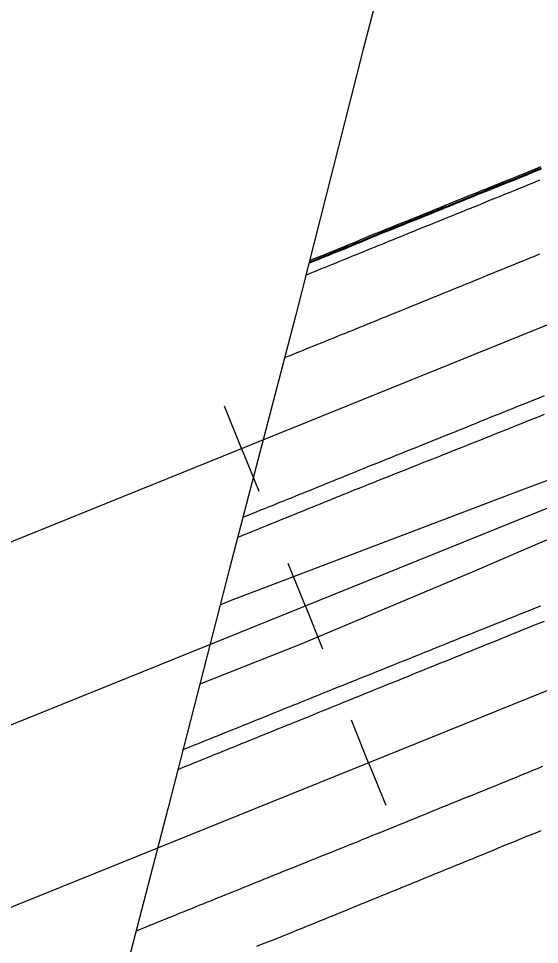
# Model space of a CAD drawing. Extents: x 1901471 to 1963503, y 756461 to 799997.
# Drawn here: x 1929750.9 to 1929841.7, y 773103.1 to 773264.5 of the extents above; entities that cross this region are included whole.
import ezdxf

# ---------------------------------------------------------------- set-up
doc = ezdxf.new("R2010")
doc.units = 0
for name, color, linetype in [('RD_EX_Bridge', 7, 'Continuous'), ('RD_EX_Conc', 7, 'Continuous'), ('RD_EX_GuardRail', 7, 'Continuous'), ('RD_EX_Road', 7, 'Continuous'), ('RD_HC_Cl', 7, 'Continuous'), ('RD_HC_Data_Tic', 7, 'Continuous')]:
    doc.layers.add(name, color=color, linetype=linetype)

msp = doc.modelspace()

# ---------------------------------------------------------------- linework, layer by layer
at = {"layer": 'RD_EX_Bridge'}
msp.add_lwpolyline([(1929818.94, 773294.47), (1929820.42, 773295.05), (1929810.95, 773258.93), (1929799.22, 773212.87), (1929787.69, 773168.68), (1929776.93, 773126.8), (1929763.63, 773075.59), (1929753.3, 773036.32), (1929747.55, 773014.14), (1929745.54, 773013.39), (1929643.67, 772973.18), (1929641.26, 772972.24), (1929654.2, 773019.46), (1929665.65, 773063.96), (1929678.82, 773115.29), (1929693.58, 773171.39), (1929707.42, 773225.16), (1929714.48, 773252.27), (1929716.57, 773253.04)], close=True, dxfattribs=at)
at = {"layer": 'RD_EX_Conc'}
for points in [[(1929841.91, 773238.66), (1929840.99, 773238.28), (1929840.07, 773237.9), (1929839.14, 773237.52), (1929838.22, 773237.13), (1929837.29, 773236.75), (1929836.35, 773236.4), (1929835.44, 773236.03), (1929834.51, 773235.66), (1929833.58, 773235.29), (1929832.66, 773234.91), (1929831.73, 773234.54), (1929830.8, 773234.16), (1929829.88, 773233.79), (1929828.95, 773233.41), (1929828.02, 773233.04), (1929827.1, 773232.66), (1929826.17, 773232.29), (1929825.24, 773231.91), (1929824.32, 773231.54), (1929823.39, 773231.16), (1929822.46, 773230.78), (1929821.54, 773230.41), (1929820.61, 773230.03), (1929819.68, 773229.66), (1929818.76, 773229.28), (1929817.83, 773228.9), (1929816.89, 773228.55), (1929815.97, 773228.17), (1929815.04, 773227.8), (1929814.12, 773227.42), (1929813.19, 773227.04), (1929812.26, 773226.67), (1929811.34, 773226.28), (1929810.42, 773225.88), (1929809.5, 773225.5), (1929808.57, 773225.12), (1929807.65, 773224.74), (1929806.72, 773224.37), (1929805.8, 773223.99), (1929804.87, 773223.62), (1929803.94, 773223.24), (1929803.02, 773222.86), (1929802.09, 773222.49), (1929801.62, 773222.3)], [(1929801.51, 773221.85), (1929802.23, 773222.15), (1929803.16, 773222.52), (1929804.08, 773222.9), (1929805.01, 773223.27), (1929805.93, 773223.65), (1929806.86, 773224.03), (1929807.79, 773224.4), (1929808.71, 773224.78), (1929809.64, 773225.16), (1929810.56, 773225.54), (1929811.48, 773225.94), (1929812.4, 773226.33), (1929813.33, 773226.7), (1929814.25, 773227.08), (1929815.18, 773227.46), (1929816.11, 773227.83), (1929817.03, 773228.21), (1929817.97, 773228.56), (1929818.9, 773228.94), (1929819.82, 773229.32), (1929820.75, 773229.69), (1929821.68, 773230.07), (1929822.6, 773230.44), (1929823.53, 773230.82), (1929824.46, 773231.19), (1929825.38, 773231.57), (1929826.31, 773231.94), (1929827.24, 773232.32), (1929828.16, 773232.7), (1929829.09, 773233.07), (1929830.02, 773233.45), (1929830.94, 773233.82), (1929831.87, 773234.2), (1929832.8, 773234.57), (1929833.72, 773234.95), (1929834.65, 773235.32), (1929835.58, 773235.69), (1929836.5, 773236.06), (1929837.43, 773236.41), (1929838.36, 773236.79), (1929839.28, 773237.17), (1929840.21, 773237.56), (1929841.13, 773237.94), (1929842.05, 773238.32)], [(1929842, 773238.45), (1929841.08, 773238.06), (1929840.15, 773237.68), (1929839.23, 773237.3), (1929838.3, 773236.92), (1929837.38, 773236.54), (1929836.44, 773236.19), (1929835.53, 773235.82), (1929834.6, 773235.45), (1929833.67, 773235.08), (1929832.74, 773234.7), (1929831.82, 773234.33), (1929830.89, 773233.95), (1929829.96, 773233.57), (1929829.04, 773233.2), (1929828.11, 773232.82), (1929827.18, 773232.45), (1929826.26, 773232.07), (1929825.33, 773231.7), (1929824.4, 773231.32), (1929823.48, 773230.95), (1929822.55, 773230.57), (1929821.62, 773230.2), (1929820.7, 773229.82), (1929819.77, 773229.44), (1929818.85, 773229.07), (1929817.92, 773228.69), (1929816.98, 773228.34), (1929816.06, 773227.96), (1929815.13, 773227.58), (1929814.2, 773227.21), (1929813.28, 773226.83), (1929812.35, 773226.46), (1929811.43, 773226.07), (1929810.51, 773225.67), (1929809.59, 773225.28), (1929808.66, 773224.91), (1929807.74, 773224.53), (1929806.81, 773224.16), (1929805.88, 773223.78), (1929804.96, 773223.4), (1929804.03, 773223.03), (1929803.1, 773222.65), (1929802.18, 773222.27), (1929801.55, 773222.02)]]:
    msp.add_lwpolyline(points, dxfattribs=at)
at = {"layer": 'RD_EX_GuardRail'}
for points in [[(1929925.73, 773215.08), (1929964.86, 773229.96), (1930004.97, 773245.79), (1930028.41, 773255.24), (1930029.31, 773254.39), (1930029.4, 773253.43), (1930028.18, 773252.69), (1929989.27, 773236.9), (1929956.25, 773222.67), (1929927.17, 773210), (1929873.91, 773186.98), (1929829.96, 773168.04), (1929800.02, 773155.44), (1929782.51, 773148.51)], [(1929786.06, 773162.32), (1929787.88, 773163.06), (1929838.17, 773182.18), (1929884.11, 773199.34), (1929925.73, 773215.08)]]:
    msp.add_lwpolyline(points, dxfattribs=at)
at = {"layer": 'RD_EX_Road'}
for points in [[(1929800.99, 773219.81), (1929801.1, 773219.86), (1929801.75, 773220.12), (1929802.41, 773220.39), (1929803.07, 773220.66), (1929803.73, 773220.93), (1929804.39, 773221.19), (1929805.05, 773221.46), (1929805.71, 773221.73), (1929806.37, 773222), (1929807.03, 773222.26), (1929807.69, 773222.53), (1929808.35, 773222.8), (1929809, 773223.07), (1929809.66, 773223.33), (1929810.32, 773223.6), (1929810.98, 773223.87), (1929811.64, 773224.14), (1929812.3, 773224.41), (1929812.96, 773224.67), (1929813.62, 773224.94), (1929814.28, 773225.21), (1929814.94, 773225.48), (1929815.6, 773225.74), (1929816.25, 773226.01), (1929816.91, 773226.28), (1929817.57, 773226.55), (1929818.23, 773226.81), (1929818.89, 773227.08), (1929819.55, 773227.35), (1929820.21, 773227.62), (1929820.87, 773227.89), (1929821.79, 773228.26), (1929822.72, 773228.64), (1929823.65, 773229.01), (1929824.57, 773229.39), (1929825.5, 773229.76), (1929826.43, 773230.14), (1929827.35, 773230.51), (1929828.28, 773230.89), (1929829.21, 773231.26), (1929830.13, 773231.64), (1929831.06, 773232.01), (1929831.99, 773232.39), (1929832.91, 773232.77), (1929833.84, 773233.14), (1929834.77, 773233.52), (1929835.69, 773233.89), (1929836.62, 773234.27), (1929837.18, 773234.5), (1929838.1, 773234.88), (1929839.03, 773235.26), (1929839.95, 773235.64), (1929840.88, 773236.02), (1929841.8, 773236.4)], [(1929841.72, 773223.43), (1929840.79, 773223.05), (1929839.86, 773222.67), (1929838.94, 773222.3), (1929838.01, 773221.92), (1929837.08, 773221.54), (1929836.16, 773221.16), (1929835.23, 773220.79), (1929834.31, 773220.41), (1929833.38, 773220.03), (1929832.45, 773219.66), (1929831.53, 773219.28), (1929830.6, 773218.9), (1929829.68, 773218.52), (1929828.75, 773218.15), (1929827.82, 773217.77), (1929826.9, 773217.39), (1929825.97, 773217.02), (1929825.05, 773216.64), (1929824.12, 773216.26), (1929823.19, 773215.88), (1929822.27, 773215.51), (1929821.34, 773215.13), (1929820.41, 773214.75), (1929819.49, 773214.38), (1929818.56, 773214), (1929817.64, 773213.62), (1929816.97, 773213.35), (1929816.31, 773213.08), (1929815.64, 773212.81), (1929814.98, 773212.54), (1929814.31, 773212.27), (1929813.65, 773212), (1929812.98, 773211.73), (1929812.32, 773211.46), (1929811.65, 773211.19), (1929810.99, 773210.92), (1929810.32, 773210.65), (1929809.66, 773210.38), (1929808.99, 773210.11), (1929808.33, 773209.84), (1929807.66, 773209.58), (1929807, 773209.31), (1929806.33, 773209.04), (1929805.67, 773208.77), (1929805, 773208.5), (1929804.34, 773208.23), (1929803.67, 773207.96), (1929803.01, 773207.69), (1929802.34, 773207.42), (1929801.68, 773207.15), (1929801.01, 773206.88), (1929800.35, 773206.61), (1929799.68, 773206.34), (1929799.02, 773206.07), (1929798.35, 773205.8), (1929797.69, 773205.53), (1929797.26, 773205.35)], [(1929790.02, 773177.59), (1929790.51, 773177.79), (1929791.17, 773178.06), (1929791.83, 773178.33), (1929792.5, 773178.59), (1929793.16, 773178.86), (1929793.82, 773179.13), (1929794.48, 773179.4), (1929795.15, 773179.67), (1929795.81, 773179.93), (1929796.47, 773180.2), (1929797.14, 773180.47), (1929797.8, 773180.74), (1929798.46, 773181), (1929799.13, 773181.27), (1929799.79, 773181.54), (1929800.45, 773181.81), (1929801.12, 773182.08), (1929801.78, 773182.34), (1929802.44, 773182.61), (1929803.11, 773182.88), (1929803.77, 773183.15), (1929804.43, 773183.42), (1929805.09, 773183.68), (1929805.76, 773183.95), (1929806.42, 773184.22), (1929807.08, 773184.49), (1929807.75, 773184.76), (1929808.41, 773185.02), (1929809.07, 773185.29), (1929809.74, 773185.56), (1929810.4, 773185.83), (1929811.06, 773186.1), (1929811.99, 773186.47), (1929812.92, 773186.84), (1929813.84, 773187.22), (1929814.77, 773187.59), (1929815.7, 773187.96), (1929816.63, 773188.34), (1929817.55, 773188.71), (1929818.48, 773189.09), (1929819.41, 773189.46), (1929820.34, 773189.83), (1929821.26, 773190.21), (1929822.19, 773190.58), (1929823.12, 773190.95), (1929824.05, 773191.33), (1929824.97, 773191.7), (1929825.9, 773192.08), (1929826.83, 773192.45), (1929827.75, 773192.82), (1929828.68, 773193.2), (1929829.61, 773193.57), (1929830.54, 773193.94), (1929831.46, 773194.32), (1929832.39, 773194.69), (1929833.32, 773195.07), (1929834.25, 773195.44), (1929835.17, 773195.81), (1929836.1, 773196.19), (1929837.03, 773196.56), (1929837.96, 773196.93), (1929838.88, 773197.31), (1929839.81, 773197.68), (1929840.74, 773198.06), (1929841.66, 773198.43), (1929842.59, 773198.8)], [(1929789.11, 773174.1), (1929789.76, 773174.36), (1929790.41, 773174.63), (1929791.07, 773174.89), (1929791.73, 773175.16), (1929792.38, 773175.43), (1929793.04, 773175.69), (1929793.7, 773175.96), (1929794.35, 773176.23), (1929795.01, 773176.49), (1929795.66, 773176.76), (1929796.32, 773177.02), (1929796.98, 773177.29), (1929797.63, 773177.56), (1929798.29, 773177.82), (1929798.95, 773178.09), (1929799.6, 773178.35), (1929800.26, 773178.62), (1929800.91, 773178.89), (1929801.57, 773179.15), (1929802.23, 773179.42), (1929802.88, 773179.68), (1929803.54, 773179.95), (1929804.2, 773180.22), (1929804.85, 773180.48), (1929805.51, 773180.75), (1929806.16, 773181.01), (1929806.82, 773181.28), (1929807.48, 773181.55), (1929808.13, 773181.81), (1929808.79, 773182.08), (1929809.44, 773182.35), (1929810.1, 773182.61), (1929811.03, 773182.98), (1929811.96, 773183.35), (1929812.89, 773183.72), (1929813.82, 773184.09), (1929814.75, 773184.46), (1929815.68, 773184.83), (1929816.6, 773185.2), (1929817.53, 773185.57), (1929818.46, 773185.94), (1929819.39, 773186.31), (1929820.32, 773186.68), (1929821.25, 773187.05), (1929822.18, 773187.42), (1929823.11, 773187.78), (1929824.04, 773188.15), (1929824.97, 773188.52), (1929825.9, 773188.89), (1929826.83, 773189.26), (1929827.75, 773189.63), (1929828.68, 773190), (1929829.61, 773190.37), (1929830.54, 773190.74), (1929831.47, 773191.11), (1929832.4, 773191.48), (1929833.33, 773191.85), (1929834.26, 773192.22), (1929835.19, 773192.59), (1929836.12, 773192.96), (1929837.05, 773193.33), (1929837.97, 773193.7), (1929838.9, 773194.07), (1929839.83, 773194.44), (1929840.76, 773194.81), (1929841.69, 773195.18), (1929842.62, 773195.55)], [(1929779.57, 773137.09), (1929780.93, 773137.64), (1929781.6, 773137.91), (1929782.26, 773138.18), (1929782.93, 773138.45), (1929783.59, 773138.72), (1929784.26, 773138.99), (1929784.92, 773139.25), (1929785.59, 773139.52), (1929786.26, 773139.79), (1929786.92, 773140.06), (1929787.59, 773140.33), (1929788.25, 773140.6), (1929788.92, 773140.86), (1929789.58, 773141.13), (1929790.25, 773141.4), (1929790.91, 773141.67), (1929791.58, 773141.94), (1929792.25, 773142.21), (1929792.91, 773142.47), (1929793.58, 773142.74), (1929794.24, 773143.01), (1929794.91, 773143.28), (1929795.57, 773143.55), (1929796.24, 773143.82), (1929796.91, 773144.08), (1929797.57, 773144.35), (1929798.24, 773144.62), (1929798.9, 773144.89), (1929799.57, 773145.16), (1929800.23, 773145.43), (1929800.9, 773145.69), (1929801.56, 773145.96), (1929802.23, 773146.23), (1929803.16, 773146.6), (1929804.09, 773146.98), (1929805.01, 773147.35), (1929805.94, 773147.72), (1929806.87, 773148.09), (1929807.8, 773148.47), (1929808.72, 773148.84), (1929809.65, 773149.21), (1929810.58, 773149.59), (1929811.51, 773149.96), (1929812.44, 773150.33), (1929813.36, 773150.7), (1929814.29, 773151.08), (1929815.22, 773151.45), (1929816.15, 773151.82), (1929817.07, 773152.2), (1929818, 773152.57), (1929818.93, 773152.94), (1929819.86, 773153.31), (1929820.79, 773153.69), (1929821.71, 773154.06), (1929822.64, 773154.43), (1929823.57, 773154.81), (1929824.5, 773155.18), (1929825.42, 773155.55), (1929826.35, 773155.92), (1929827.28, 773156.3), (1929828.21, 773156.67), (1929829.14, 773157.04), (1929830.06, 773157.41), (1929830.99, 773157.79), (1929831.92, 773158.16), (1929832.67, 773158.46), (1929833.6, 773158.83), (1929834.52, 773159.2), (1929835.45, 773159.57), (1929836.38, 773159.94), (1929837.31, 773160.31), (1929838.24, 773160.68), (1929839.17, 773161.05), (1929840.1, 773161.42), (1929841.03, 773161.79), (1929841.96, 773162.16)], [(1929778.69, 773133.64), (1929779.92, 773134.14), (1929780.58, 773134.41), (1929781.24, 773134.68), (1929781.9, 773134.94), (1929782.56, 773135.21), (1929783.21, 773135.48), (1929783.87, 773135.74), (1929784.53, 773136.01), (1929785.19, 773136.28), (1929785.85, 773136.54), (1929786.51, 773136.81), (1929787.16, 773137.08), (1929787.82, 773137.34), (1929788.48, 773137.61), (1929789.14, 773137.88), (1929789.8, 773138.14), (1929790.45, 773138.41), (1929791.11, 773138.68), (1929791.77, 773138.94), (1929792.43, 773139.21), (1929793.09, 773139.48), (1929793.74, 773139.74), (1929794.4, 773140.01), (1929795.06, 773140.28), (1929795.72, 773140.54), (1929796.38, 773140.81), (1929797.04, 773141.08), (1929797.69, 773141.34), (1929798.35, 773141.61), (1929799.01, 773141.87), (1929799.67, 773142.14), (1929800.33, 773142.41), (1929801.25, 773142.78), (1929802.18, 773143.16), (1929803.11, 773143.54), (1929804.03, 773143.91), (1929804.96, 773144.29), (1929805.89, 773144.66), (1929806.81, 773145.04), (1929807.74, 773145.41), (1929808.67, 773145.79), (1929809.59, 773146.17), (1929810.52, 773146.54), (1929811.44, 773146.92), (1929812.37, 773147.29), (1929813.3, 773147.67), (1929814.22, 773148.04), (1929815.15, 773148.42), (1929816.08, 773148.8), (1929817, 773149.17), (1929817.93, 773149.55), (1929818.86, 773149.92), (1929819.78, 773150.3), (1929820.35, 773150.53), (1929821.28, 773150.9), (1929822.21, 773151.28), (1929823.13, 773151.65), (1929824.06, 773152.03), (1929824.99, 773152.4), (1929825.92, 773152.77), (1929826.84, 773153.15), (1929827.77, 773153.52), (1929828.7, 773153.9), (1929829.62, 773154.27), (1929830.55, 773154.64), (1929831.48, 773155.02), (1929832.41, 773155.39), (1929833.33, 773155.77), (1929834.26, 773156.14), (1929835.19, 773156.51), (1929836.11, 773156.89), (1929837.04, 773157.26), (1929837.97, 773157.64), (1929838.9, 773158.01), (1929839.82, 773158.39), (1929840.75, 773158.76), (1929841.68, 773159.13), (1929842.6, 773159.51)], [(1929842.26, 773134.13), (1929841.33, 773133.75), (1929840.41, 773133.38), (1929839.48, 773133), (1929838.55, 773132.63), (1929837.63, 773132.25), (1929836.7, 773131.87), (1929835.77, 773131.5), (1929834.85, 773131.12), (1929833.92, 773130.75), (1929833, 773130.37), (1929832.07, 773129.99), (1929831.14, 773129.62), (1929830.22, 773129.24), (1929829.29, 773128.87), (1929828.36, 773128.49), (1929827.44, 773128.11), (1929826.51, 773127.74), (1929825.58, 773127.36), (1929824.66, 773126.99), (1929823.73, 773126.61), (1929822.8, 773126.24), (1929821.88, 773125.86), (1929820.95, 773125.48), (1929820.02, 773125.11), (1929819.1, 773124.73), (1929818.17, 773124.36), (1929817.25, 773123.98), (1929816.32, 773123.6), (1929815.39, 773123.23), (1929814.47, 773122.85), (1929813.54, 773122.48), (1929812.61, 773122.1), (1929811.69, 773121.72), (1929810.76, 773121.35), (1929810.04, 773121.05), (1929809.11, 773120.68), (1929808.18, 773120.31), (1929807.26, 773119.93), (1929806.33, 773119.56), (1929805.4, 773119.19), (1929804.48, 773118.81), (1929803.55, 773118.44), (1929802.62, 773118.07), (1929801.69, 773117.69), (1929800.77, 773117.32), (1929799.84, 773116.95), (1929798.91, 773116.57), (1929797.98, 773116.2), (1929797.06, 773115.83), (1929796.13, 773115.45), (1929795.2, 773115.08), (1929794.27, 773114.71), (1929793.61, 773114.44), (1929792.95, 773114.17), (1929792.29, 773113.91), (1929791.63, 773113.64), (1929790.96, 773113.37), (1929790.3, 773113.11), (1929789.64, 773112.84), (1929788.98, 773112.57), (1929788.32, 773112.31), (1929787.65, 773112.04), (1929786.99, 773111.77), (1929786.33, 773111.51), (1929785.67, 773111.24), (1929785.01, 773110.97), (1929784.35, 773110.71), (1929783.68, 773110.44), (1929783.02, 773110.17), (1929782.36, 773109.9), (1929781.7, 773109.64), (1929781.04, 773109.37), (1929780.37, 773109.1), (1929779.71, 773108.84), (1929779.05, 773108.57), (1929778.39, 773108.3), (1929777.73, 773108.04), (1929777.06, 773107.77), (1929776.4, 773107.5), (1929775.74, 773107.24), (1929775.08, 773106.97), (1929774.42, 773106.7), (1929773.76, 773106.44), (1929773.09, 773106.17), (1929771.39, 773105.48)], [(1929792.47, 773102.87), (1929793.41, 773103.23), (1929794.34, 773103.6), (1929795.27, 773103.96), (1929796.2, 773104.32), (1929797.13, 773104.69), (1929798.06, 773105.05), (1929798.5, 773105.23), (1929799.43, 773105.61), (1929800.36, 773105.99), (1929801.28, 773106.37), (1929802.21, 773106.74), (1929803.13, 773107.12), (1929804.06, 773107.5), (1929804.98, 773107.88), (1929805.91, 773108.26), (1929806.83, 773108.64), (1929807.76, 773109.01), (1929808.69, 773109.39), (1929809.61, 773109.77), (1929810.54, 773110.15), (1929811.46, 773110.53), (1929812.39, 773110.9), (1929813.31, 773111.28), (1929814.24, 773111.66), (1929815.16, 773112.04), (1929816.09, 773112.42), (1929817.02, 773112.79), (1929817.94, 773113.17), (1929818.87, 773113.55), (1929819.79, 773113.93), (1929820.72, 773114.31), (1929821.64, 773114.68), (1929822.57, 773115.06), (1929823.5, 773115.44), (1929824.42, 773115.82), (1929825.35, 773116.2), (1929826.27, 773116.57), (1929827.2, 773116.95), (1929828.12, 773117.33), (1929829.05, 773117.71), (1929829.97, 773118.09), (1929830.9, 773118.47), (1929831.83, 773118.84), (1929832.75, 773119.22), (1929833.68, 773119.6), (1929834.6, 773119.98), (1929835.53, 773120.36), (1929836.45, 773120.73), (1929837.38, 773121.11), (1929838.31, 773121.49), (1929839.23, 773121.87), (1929840.16, 773122.25), (1929841.08, 773122.62), (1929842.01, 773123)]]:
    msp.add_lwpolyline(points, dxfattribs=at)
at = {"layer": 'RD_HC_Cl'}
for p, q in [((1938541.05, 776727.63), (1929630.2, 773125.03)), ((1938552.08, 776700.34), (1929639.84, 773096.99)), ((1938563.17, 776672.89), (1929646.86, 773068.07))]:
    msp.add_line(p, q, dxfattribs=at)
at = {"layer": 'RD_HC_Data_Tic'}
for p, q in [((1929789.8, 773189.55), (1929786.8, 773196.97)), ((1929789.8, 773189.55), (1929792.8, 773182.14)), ((1929800.9, 773162.11), (1929797.9, 773169.52)), ((1929800.9, 773162.11), (1929803.89, 773154.69)), ((1929811.93, 773134.81), (1929808.93, 773142.23)), ((1929811.93, 773134.81), (1929814.93, 773127.39))]:
    msp.add_line(p, q, dxfattribs=at)

doc.saveas('drawing.dxf')
